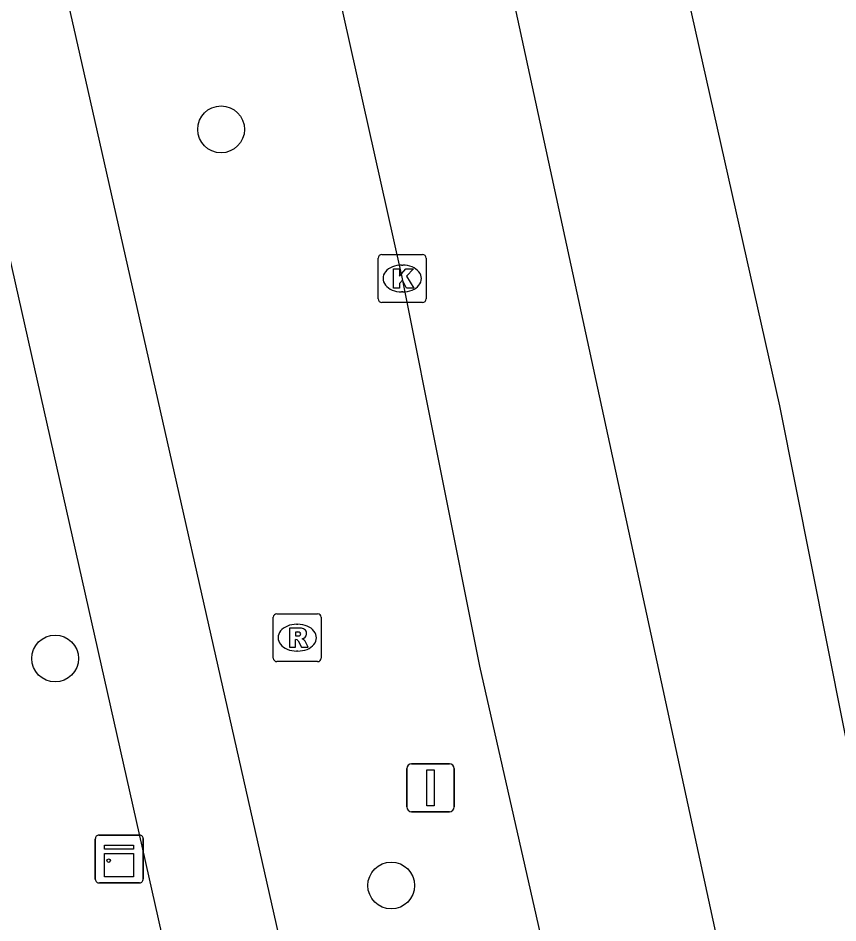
# Model space of a CAD drawing. Extents: x 161772 to 163123, y 383092 to 383917.
# Drawn here: x 163087.65 to 163104.78, y 383661.89 to 383680.79 of the extents above; entities that cross this region are included whole.
import ezdxf

# ---------------------------------------------------------------- set-up
doc = ezdxf.new("R2010")
doc.units = 0
for name, color, linetype in [('IMGEO_Boom', 7, 'Continuous'), ('IMGEO_Fietspad_gesloten', 7, 'Continuous'), ('IMGEO_Kast', 7, 'Continuous'), ('IMGEO_Kolk', 7, 'Continuous'), ('IMGEO_Rijbaan_regionaal_gesloten', 7, 'Continuous'), ('IMGEO_Rioolput', 7, 'Continuous'), ('IMGEO_Verkeersbordpaal', 7, 'Continuous')]:
    doc.layers.add(name, color=color, linetype=linetype)

msp = doc.modelspace()

# ---------------------------------------------------------------- linework, layer by layer
at = {"layer": 'IMGEO_Boom'}
for centre in [(163091.889, 383678.463), (163088.421, 383667.412), (163095.445, 383662.671)]:
    msp.add_circle(centre, 0.489, dxfattribs=at)
at = {"layer": 'IMGEO_Fietspad_gesloten'}
for points in [[(163083.798, 383702.842), (163085.126, 383696.806), (163089.102, 383679.275), (163093.432, 383660.131)], [(163091.086, 383659.624), (163091.045, 383659.901), (163086.855, 383678.511), (163082.538, 383697.507), (163082.427, 383698.051), (163081.953, 383700.113)]]:
    msp.add_lwpolyline(points, dxfattribs=at)
at = {"layer": 'IMGEO_Kast'}
for p, q in [((163089.261, 383662.8), (163089.261, 383663.641)), ((163089.261, 383663.641), (163089.261, 383662.8)), ((163089.336, 383663.725), (163090.177, 383663.725)), ((163090.177, 383663.725), (163089.336, 383663.725)), ((163090.261, 383663.65), (163090.261, 383662.809)), ((163090.261, 383662.809), (163090.261, 383663.65)), ((163090.186, 383662.725), (163089.345, 383662.725)), ((163089.345, 383662.725), (163090.186, 383662.725))]:
    msp.add_line(p, q, dxfattribs=at)
for points in [[(163089.456, 383663.515), (163090.056, 383663.515), (163090.056, 383663.43), (163089.456, 383663.43), (163089.456, 383663.515)], [(163089.456, 383663.34), (163090.056, 383663.34), (163090.056, 383662.851), (163089.456, 383662.851), (163089.456, 383663.34)]]:
    msp.add_lwpolyline(points, dxfattribs=at)
msp.add_circle((163089.54, 383663.189), 0.0377, dxfattribs=at)
for centre, start, end in [((163089.339, 383663.647), 92.4484, 184.2845), ((163089.339, 383663.647), 92.4484, 184.2845), ((163090.183, 383663.647), 2.4484, 94.2845), ((163090.183, 383663.647), 2.4484, 94.2845), ((163089.339, 383662.803), 182.4484, 274.2845), ((163089.339, 383662.803), 182.4484, 274.2845), ((163090.183, 383662.803), 272.4484, 4.2845), ((163090.183, 383662.803), 272.4484, 4.2845)]:
    msp.add_arc(centre, 0.0779, start, end, dxfattribs=at)
at = {"layer": 'IMGEO_Kolk'}
for p, q in [((163095.173, 383674.923), (163095.173, 383675.775)), ((163095.248, 383675.849), (163096.1, 383675.849)), ((163096.174, 383675.775), (163096.174, 383674.923)), ((163095.661, 383675.629), (163095.686, 383675.629)), ((163095.684, 383675.069), (163095.659, 383675.069)), ((163096.1, 383674.849), (163095.248, 383674.849))]:
    msp.add_line(p, q, dxfattribs=at)
for points in [[(163095.173, 383674.923), (163095.173, 383675.775)], [(163095.248, 383675.849), (163096.1, 383675.849)], [(163096.174, 383675.775), (163096.174, 383674.923)], [(163095.494, 383675.549), (163095.617, 383675.549), (163095.617, 383675.398), (163095.747, 383675.549), (163095.911, 383675.549), (163095.765, 383675.398), (163095.918, 383675.149), (163095.766, 383675.149), (163095.681, 383675.313), (163095.617, 383675.246), (163095.617, 383675.149), (163095.494, 383675.149), (163095.494, 383675.549)], [(163096.1, 383674.849), (163095.248, 383674.849)]]:
    msp.add_lwpolyline(points, dxfattribs=at)
for centre, start, end in [((163095.25, 383675.773), 91.552, 178.448), ((163095.25, 383675.773), 91.552, 178.448), ((163096.098, 383675.773), 1.552, 88.448), ((163096.098, 383675.773), 1.552, 88.448), ((163095.25, 383674.925), 181.552, 268.448), ((163095.25, 383674.925), 181.552, 268.448), ((163096.098, 383674.925), 271.552, 358.448), ((163096.098, 383674.925), 271.552, 358.448)]:
    msp.add_arc(centre, 0.0765, start, end, dxfattribs=at)
for centre, major_axis, ratio, start_param, end_param in [((163095.66, 383675.349), (-0.387, 0.002), 0.722429, 4.712389, 7.853982), ((163095.685, 383675.349), (-0.39, 0.002), 0.717154, 1.570796, 4.712389)]:
    msp.add_ellipse(centre, major_axis=major_axis, ratio=ratio, start_param=start_param, end_param=end_param, dxfattribs=at)
at = {"layer": 'IMGEO_Rijbaan_regionaal_gesloten'}
for points in [[(163034.642, 383909.366), (163036.068, 383906.193), (163039.277, 383898.648), (163050.7, 383871.257), (163056.906, 383854.555), (163065.468, 383830.358), (163073.852, 383803.761), (163076.462, 383794.331), (163079.886, 383779.448), (163086.428, 383749.788), (163092.524, 383720.917), (163099.604, 383690.323), (163103.558, 383672.69), (163107.513, 383652.796), (163108.607, 383648.077)], [(163088.277, 383725.257), (163091.178, 383713.293), (163094.473, 383697.408), (163097.991, 383681.188), (163103.621, 383655.234), (163104.427, 383650.906), (163104.416, 383650.83)], [(163091.057, 383695.938), (163091.83, 383692.545), (163095.624, 383675.566), (163095.661, 383675.411), (163097.292, 383667.254), (163099.068, 383659.42), (163099.545, 383656.986), (163099.912, 383654.024)]]:
    msp.add_lwpolyline(points, dxfattribs=at)
at = {"layer": 'IMGEO_Rioolput'}
for p, q in [((163093.055, 383668.346), (163093.907, 383668.346)), ((163092.98, 383667.42), (163092.98, 383668.272)), ((163093.981, 383668.272), (163093.981, 383667.42)), ((163093.468, 383668.126), (163093.493, 383668.126)), ((163093.491, 383667.566), (163093.466, 383667.566)), ((163093.907, 383667.346), (163093.055, 383667.346))]:
    msp.add_line(p, q, dxfattribs=at)
for points in [[(163093.055, 383668.346), (163093.907, 383668.346)], [(163092.98, 383667.42), (163092.98, 383668.272)], [(163093.981, 383668.272), (163093.981, 383667.42)], [(163093.569, 383668.044), (163093.317, 383668.046), (163093.317, 383667.646)], [(163093.495, 383667.965), (163093.441, 383667.965), (163093.441, 383667.884)], [(163093.317, 383667.646), (163093.441, 383667.646), (163093.441, 383667.808), (163093.452, 383667.808)], [(163093.441, 383667.884), (163093.493, 383667.884)], [(163093.499, 383667.779), (163093.57, 383667.646), (163093.71, 383667.646), (163093.645, 383667.772)], [(163093.907, 383667.346), (163093.055, 383667.346)]]:
    msp.add_lwpolyline(points, dxfattribs=at)
for centre, radius, start, end in [((163093.057, 383668.27), 0.0765, 91.552, 178.448), ((163093.057, 383668.27), 0.0765, 91.552, 178.448), ((163093.905, 383668.27), 0.0765, 1.552, 88.448), ((163093.905, 383668.27), 0.0765, 1.552, 88.448), ((163093.501, 383667.869), 0.0964, 77.0061, 93.1865), ((163093.515, 383667.926), 0.0378, 276.6634, 79.6772), ((163093.568, 383667.934), 0.109, 350.3612, 89.416), ((163093.451, 383667.755), 0.0533, 26.0293, 88.6989), ((163093.477, 383668.073), 0.19, 274.7715, 282.9687), ((163093.566, 383667.934), 0.112, 277.5842, 350.9817), ((163093.55, 383667.719), 0.108, 29.5134, 73.7905), ((163093.057, 383667.422), 0.0765, 181.552, 268.448), ((163093.057, 383667.422), 0.0765, 181.552, 268.448), ((163093.905, 383667.422), 0.0765, 271.552, 358.448), ((163093.905, 383667.422), 0.0765, 271.552, 358.448)]:
    msp.add_arc(centre, radius, start, end, dxfattribs=at)
for centre, major_axis, ratio, start_param, end_param in [((163093.467, 383667.846), (-0.387, 0.002), 0.722429, 4.712389, 7.853982), ((163093.492, 383667.846), (-0.39, 0.002), 0.717154, 1.570796, 4.712389)]:
    msp.add_ellipse(centre, major_axis=major_axis, ratio=ratio, start_param=start_param, end_param=end_param, dxfattribs=at)
at = {"layer": 'IMGEO_Verkeersbordpaal'}
for p, q in [((163095.869, 383665.211), (163096.659, 383665.211)), ((163096.659, 383665.211), (163095.869, 383665.211)), ((163095.769, 383664.311), (163095.769, 383665.111)), ((163095.769, 383665.111), (163095.769, 383664.311)), ((163096.759, 383665.111), (163096.759, 383664.311)), ((163096.759, 383664.311), (163096.759, 383665.111)), ((163096.659, 383664.211), (163095.869, 383664.211)), ((163095.869, 383664.211), (163096.659, 383664.211))]:
    msp.add_line(p, q, dxfattribs=at)
msp.add_lwpolyline([(163096.189, 383665.086), (163096.339, 383665.086), (163096.339, 383664.336), (163096.189, 383664.336), (163096.189, 383665.086)], dxfattribs=at)
for centre, start, end in [((163095.869, 383665.111), 90, 180), ((163095.869, 383665.111), 90, 180), ((163096.659, 383665.111), 0, 90), ((163096.659, 383665.111), 360, 90), ((163095.869, 383664.311), 180, 270), ((163095.869, 383664.311), 180, 270), ((163096.659, 383664.311), 270, 0), ((163096.659, 383664.311), 270, 0)]:
    msp.add_arc(centre, 0.1, start, end, dxfattribs=at)

doc.saveas('drawing.dxf')
